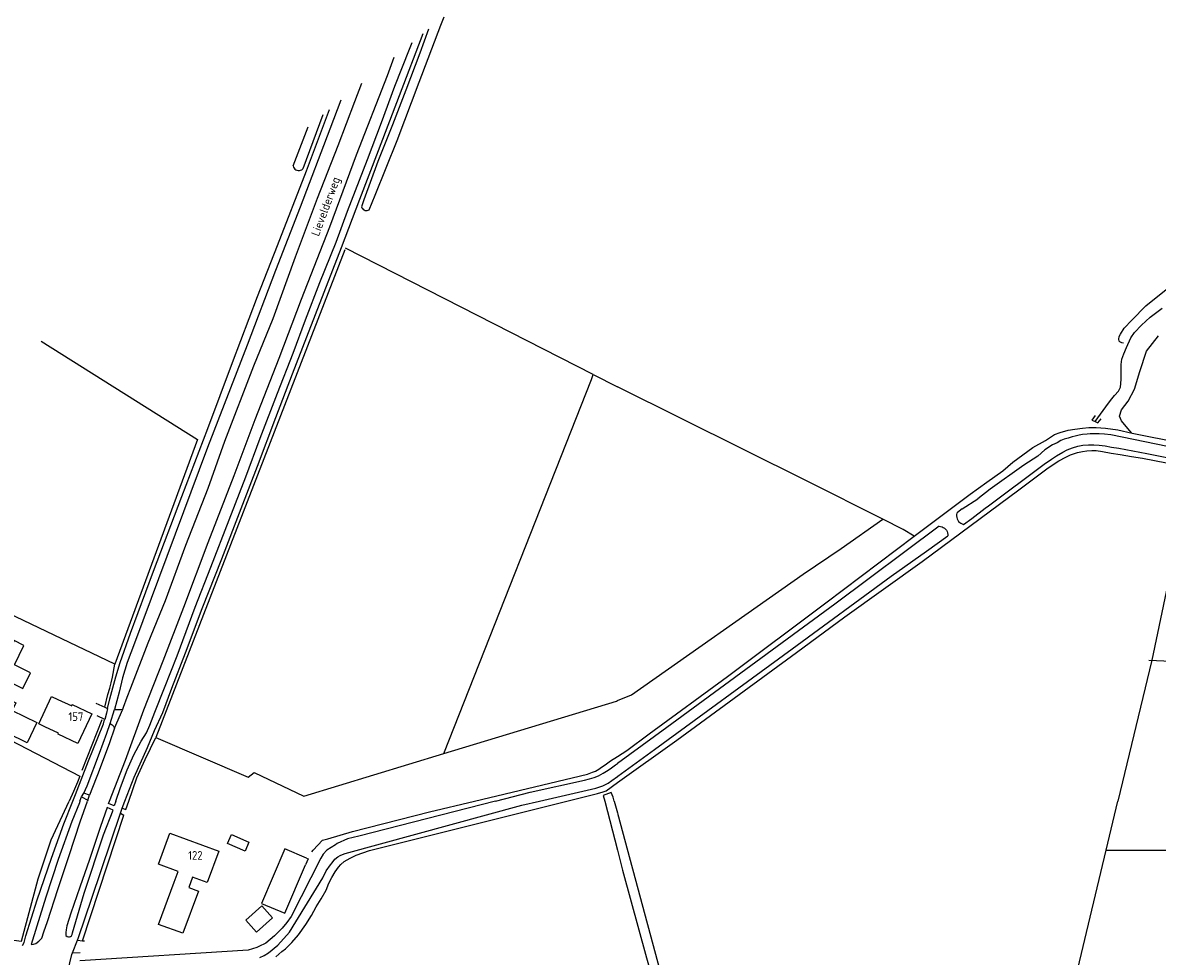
# Model space of a CAD drawing. Header units: metres. Extents: x 226218 to 240385, y 439369 to 449677.
# Tile 334 of 353: x 237828 to 238156, y 447955 to 448226. Entities that reach past the tile are written whole.
import ezdxf

# ---------------------------------------------------------------- set-up
doc = ezdxf.new("R2010")
doc.units = ezdxf.units.M
doc.header["$MEASUREMENT"] = 0
for name, color, linetype in [('DAKRAND', 4, 'Continuous'), ('DAKRAND-BYG', 4, 'Continuous'), ('HEG', 253, 'Continuous'), ('HOOFDGEBOUW', 4, 'Continuous'), ('HUISNUMMER', 253, 'Continuous'), ('INSTEEKSLOOT', 153, 'Continuous'), ('KANTVERH', 253, 'Continuous'), ('MIDSLTGREPPEL', 253, 'Continuous'), ('OVERIGEAFSCH', 253, 'Continuous'), ('OVLIJNOBJ', 253, 'Continuous'), ('RASTER', 253, 'Continuous'), ('STRAATNAAM', 253, 'Continuous')]:
    doc.layers.add(name, color=color, linetype=linetype)
doc.styles.get("Standard").update_dxf_attribs({"font": 'iso.shx'})

msp = doc.modelspace()

# ---------------------------------------------------------------- linework, layer by layer
at = {"layer": 'DAKRAND'}
msp.add_lwpolyline([(237834.04, 448021.55), (237832.33, 448022.37), (237836.03, 448030.36), (237837.8, 448029.5)], dxfattribs=at)
at = {"layer": 'DAKRAND-BYG'}
msp.add_line((237909.9, 447983.48), (237903.57, 447986.17), dxfattribs=at)
for points in [[(237825.13, 448046.55), (237819.84, 448035.81), (237823.1, 448034.2), (237823.39, 448034.79), (237827.7, 448032.67), (237829.94, 448037.21), (237825.24, 448039.52), (237828.01, 448045.13), (237825.13, 448046.55)], [(237828.94, 448016.93), (237817.4, 448022.53), (237821.3, 448030.55), (237825.63, 448028.45), (237824.58, 448026.28), (237831.79, 448022.78), (237828.94, 448016.93)], [(237888.16, 447990.33), (237893.21, 447988.11), (237892.08, 447985.52), (237887.02, 447987.74), (237888.16, 447990.33)], [(237903.57, 447986.17), (237896.86, 447970.39), (237903.61, 447967.51), (237909.57, 447981.51)], [(237909.9, 447983.48), (237910.33, 447983.3), (237909.57, 447981.51)], [(237900.08, 447966.21), (237895.37, 447962.04), (237892.28, 447965.53), (237896.98, 447969.7), (237900.08, 447966.21)]]:
    msp.add_lwpolyline(points, dxfattribs=at)
at = {"layer": 'HEG'}
for p, q in [((237850.56, 448023.53), (237844.74, 448008.87)), ((237857.52, 447997.57), (237858.37, 448000)), ((237844.97, 447959.51), (237856.98, 447995.92))]:
    msp.add_line(p, q, dxfattribs=at)
msp.add_lwpolyline([(237858.37, 448000), (237860.72, 448006.78), (237863.18, 448012.09), (237866.24, 448018.47)], dxfattribs=at)
at = {"layer": 'HOOFDGEBOUW'}
for p, q in [((237867.03, 447964.31), (237871.54, 447976.54)), ((237875.76, 447974.98), (237878.55, 447973.95))]:
    msp.add_line(p, q, dxfattribs=at)
for points in [[(237837.8, 448029.5), (237841.84, 448027.59), (237842.02, 448027.98), (237847.7, 448025.29), (237843.65, 448016.74), (237837.91, 448019.45), (237838.02, 448019.67), (237834.04, 448021.55)], [(237871.54, 447976.54), (237872.69, 447979.65), (237866.95, 447981.77), (237870.27, 447990.75), (237884.48, 447985.51), (237881.14, 447976.45), (237876.88, 447978.02), (237875.76, 447974.98)], [(237878.55, 447973.95), (237874.04, 447961.72), (237867.03, 447964.31)]]:
    msp.add_lwpolyline(points, dxfattribs=at)
at = {"layer": 'INSTEEKSLOOT'}
for p, q in [((237914.62, 448198.87), (237908.79, 448183.19)), ((237905.99, 448184.09), (237910.39, 448195.45)), ((238099.85, 448084.67), (238104.44, 448087.61)), ((238102.66, 448081.89), (238106.55, 448084.95)), ((238100.31, 448080.19), (238102.66, 448081.89)), ((237996.31, 448000), (238000, 447985.81)), ((237999.08, 448000), (238000, 447996.58))]:
    msp.add_line(p, q, dxfattribs=at)
for points in [[(237928.03, 448171.39), (237929.75, 448175.64), (237936.12, 448191.47), (237942.49, 448208.39), (237948.85, 448224.91), (237949.76, 448227.32)], [(237945.28, 448223.69), (237942.71, 448216.75), (237938.69, 448206.02), (237934.78, 448196.02), (237930.52, 448185.33), (237926.5, 448174.26), (237925.82, 448172.24)], [(237905.99, 448184.09), (237906.09, 448183.75), (237906.27, 448183.43), (237906.51, 448183.17), (237906.8, 448182.95), (237907.12, 448182.81), (237907.48, 448182.74), (237907.83, 448182.74), (237908.18, 448182.82), (237908.51, 448182.97), (237908.79, 448183.19)], [(237925.82, 448172.24), (237925.93, 448171.96), (237926.1, 448171.7), (237926.31, 448171.48), (237926.57, 448171.31), (237926.85, 448171.2), (237927.16, 448171.16), (237927.46, 448171.17), (237927.76, 448171.25), (237928.03, 448171.39)], [(238138.43, 448111.75), (238137.45, 448110.44), (238138.37, 448110.02), (238139.15, 448109.66), (238140.19, 448110.78)], [(238201.57, 448094.09), (238146.27, 448105.49), (238143, 448106.19), (238141.13, 448106.33), (238139.58, 448106.43), (238138.1, 448106.48), (238136.98, 448106.42), (238136.08, 448106.36), (238134.76, 448106.24), (238133.82, 448106.05), (238132.66, 448105.77), (238131.76, 448105.55), (238130.6, 448105.21), (238129.47, 448104.86), (238128.43, 448104.48), (238127.37, 448103.88), (238126.08, 448103.21), (238123.88, 448101.77), (238121.77, 448100.02), (238117.77, 448097.37), (238107.96, 448090.45), (238104.44, 448087.61)], [(238127.18, 448100.08), (238129.02, 448101.13), (238130.28, 448101.76), (238131.83, 448102.37), (238133.41, 448102.9), (238134.8, 448103.18), (238136.47, 448103.24), (238138.08, 448103.23), (238139.56, 448103.12), (238141.27, 448102.95), (238143.13, 448102.61), (238145.29, 448102.31), (238153.42, 448100.71), (238192.93, 448092.83), (238222.77, 448086.32), (238253.24, 448080.01), (238271.76, 448076.18), (238274.65, 448075.71), (238276.91, 448075.67)], [(238106.55, 448084.95), (238107.48, 448085.56), (238123.66, 448097.62), (238125.73, 448099.09), (238127.18, 448100.08)], [(238099.85, 448084.67), (238098.52, 448083.62), (238098.34, 448083.49)], [(238098.34, 448083.49), (238098.26, 448083.07), (238098.24, 448082.64), (238098.29, 448082.21), (238098.42, 448081.8), (238098.61, 448081.41), (238098.86, 448081.06), (238099.16, 448080.76), (238099.51, 448080.51), (238099.9, 448080.32), (238100.31, 448080.19)], [(238093.21, 448079.67), (238062.95, 448057.13), (238014.3, 448021.39), (238000, 448010.95)], [(238093.21, 448079.67), (238093.63, 448079.63), (238094.04, 448079.52), (238094.42, 448079.34), (238094.77, 448079.11), (238095.08, 448078.82), (238095.33, 448078.49), (238095.53, 448078.12), (238095.66, 448077.72), (238095.73, 448077.3), (238095.73, 448076.88)], [(238000, 448007.17), (238000.06, 448007.22), (238010.72, 448014.95), (238050.58, 448044.13), (238079.33, 448065.21), (238089.53, 448072.41), (238095.73, 448076.88)], [(237964.61, 448000), (237974.67, 448002.58), (237990.44, 448006.1), (237991.88, 448006.48), (237993.25, 448006.86), (237994.51, 448007.34), (237995.85, 448008.07), (237996.84, 448008.68), (237997.86, 448009.41), (237999.44, 448010.54), (238000, 448010.95)], [(237977.42, 448000), (237993.7, 448003.78), (237995.79, 448004.47), (237997.33, 448005.19), (237998.35, 448005.95), (238000, 448007.17)], [(237999.08, 448000), (237998.77, 448001.15), (237998.2, 448002.51), (237995.88, 448001.66), (237996.31, 448000)], [(237964.61, 448000), (237925.09, 447989.87), (237921.73, 447989.11), (237918.76, 447987.74), (237918.24, 447987.38), (237915.82, 447985.78), (237914.76, 447984.68), (237914.08, 447983.48), (237905.42, 447966.62), (237904.22, 447964.84), (237902.86, 447963.16), (237900.64, 447960.99), (237898.14, 447958.87), (237896.08, 447957.86), (237895.54, 447957.59), (237892.98, 447956.87), (237844.23, 447953.75)], [(237897.64, 447955.24), (237898.87, 447956.1), (237901.53, 447958.29), (237904.98, 447962.07), (237914.6, 447977.8), (237915.63, 447979.79), (237916.82, 447981.57), (237917.3, 447982.15), (237918.05, 447983.22), (237918.97, 447983.84), (237919.62, 447984.21), (237920.34, 447984.56), (237921.13, 447984.83), (237972.28, 447998.81), (237977.42, 448000)], [(238000, 447996.57), (238013.01, 447948.14)], [(238000, 447985.81), (238001.5, 447980.05), (238008.42, 447954.61), (238010.15, 447948.51), (238011.63, 447944.35), (238012.61, 447941.86), (238013.66, 447939.6), (238014.49, 447938.15), (238016.18, 447935.72), (238017.75, 447934.33), (238019.38, 447932.97), (238021.72, 447931.41), (238023.8, 447930.14), (238026.08, 447929.03), (238051.9, 447919.88), (238057.85, 447918.68), (238062.19, 447918.01), (238066.02, 447918.05), (238089.03, 447919.52)], [(237896.37, 447954.69), (237897.64, 447955.24)]]:
    msp.add_lwpolyline(points, dxfattribs=at)
at = {"layer": 'KANTVERH'}
for p, q in [((237852.95, 448022.48), (237854.28, 448026.56)), ((237854.26, 448021.15), (237856.64, 448026.66)), ((237844.71, 448001.24), (237845.33, 448002.3)), ((237846.53, 448000.32), (237847.01, 448001.72)), ((237855.95, 447996.5), (237856.98, 447995.92)), ((237856.5, 447997.94), (237857.52, 447997.57)), ((237842.1, 447956.04), (237844.29, 447956.18))]:
    msp.add_line(p, q, dxfattribs=at)
for points in [[(237854.61, 448000), (237855.97, 448004), (237857.95, 448009.1), (237859.89, 448013.39), (237861.97, 448017.36), (237863.5, 448019.83), (237864.52, 448022.06), (237865.95, 448025.76), (237868.71, 448032.85), (237872.36, 448042.07), (237877.63, 448056.25), (237882.19, 448067.77), (237887.44, 448081.54), (237892.27, 448093.94), (237896.46, 448105.15), (237901.5, 448118.23), (237905.99, 448129.82), (237909.56, 448139.44), (237913.79, 448150.27), (237918.45, 448161.99), (237921.75, 448170.96), (237925.29, 448179.97), (237927.58, 448185.94), (237931.63, 448196.63), (237935.51, 448207.21), (237939.76, 448217.87), (237940.49, 448219.8)], [(237857.28, 448000), (237859.9, 448006.92), (237863.79, 448015.55), (237865.8, 448020.49), (237868.21, 448025.73), (237870.83, 448032.75), (237874.78, 448042.96), (237879.65, 448055.85), (237885.34, 448070.2), (237890.96, 448084.8), (237895.65, 448097.1), (237900.96, 448111.18), (237905.83, 448123.79), (237909.99, 448134.55), (237914.96, 448147.5), (237919.99, 448160.48), (237925.37, 448174.46), (237930.75, 448188.58), (237936.88, 448204.51), (237943.71, 448222.41)], [(237852.78, 448000), (237857.39, 448011.91), (237862.77, 448026.51), (237868.32, 448040.62), (237874.31, 448056.25), (237881.36, 448074.92), (237888.95, 448094.35), (237895.04, 448110.55), (237901.99, 448128.4), (237908.42, 448145.43), (237916.66, 448166.43), (237924.39, 448187.27), (237933.31, 448210.26), (237935.31, 448215.61)], [(237881.39, 448090.73), (237886.26, 448104.3), (237894.63, 448126.13), (237900.18, 448139.9), (237906.65, 448157.72), (237913.08, 448174.71), (237919.04, 448189.99), (237923.88, 448202.77), (237925.95, 448208.04)], [(237919.88, 448203.12), (237916.64, 448194.75), (237908.06, 448172.17), (237900.91, 448153.8), (237892.7, 448132.18), (237881.2, 448102.51), (237860.06, 448045.74), (237857.95, 448040.19), (237856.59, 448035.77), (237855.57, 448031.56), (237854.28, 448026.56), (237854.83, 448026.59), (237855.2, 448026.59), (237855.65, 448026.59), (237856.06, 448026.59), (237856.64, 448026.66), (237856.84, 448027.28), (237857.93, 448030.16), (237859.02, 448032.83), (237864.03, 448045.85), (237869.07, 448058.19), (237874.92, 448074.22), (237881.39, 448090.73)], [(237852.25, 448026.81), (237852.9, 448029.63), (237854.6, 448036.01), (237855.89, 448040.18), (237858.92, 448048.68), (237865.59, 448066.67), (237873.8, 448088.29), (237881.29, 448108.02), (237888.47, 448127.11), (237895.68, 448146.23), (237901.51, 448161.06), (237909.92, 448182.65), (237916.51, 448200.4)], [(237848.83, 448028.39), (237851.41, 448027.2), (237852.25, 448026.81), (237851.95, 448025.52), (237851.4, 448023.66)], [(237842.15, 448000), (237842.9, 448001.92), (237846.74, 448011.68), (237849.43, 448018.4), (237851.04, 448022.41), (237851.3, 448023.3), (237851.4, 448023.66), (237849.22, 448024.7)], [(237854.26, 448021.15), (237852.76, 448016.9), (237849.49, 448008.13), (237848.89, 448006.62), (237847.01, 448001.72), (237845.33, 448002.3), (237846.32, 448004.43), (237849.86, 448013.88), (237852, 448019.74), (237852.95, 448022.48), (237853.6, 448022.14), (237854.08, 448021.59), (237854.26, 448021.15)], [(237827.55, 447958.17), (237828.1, 447959.06), (237828.57, 447960.98), (237831.87, 447971.42), (237835.99, 447983.45), (237839.6, 447993.42), (237842.15, 448000)], [(237844.25, 448000), (237844.07, 447999.52), (237841.85, 447994.11), (237837.94, 447983.11), (237834.37, 447972.22), (237831.72, 447963.79), (237830.12, 447958.45), (237830.73, 447958.58), (237831.49, 447958.79), (237832.34, 447959.41), (237833.16, 447960.27), (237833.81, 447962.15), (237834.86, 447965.17), (237837.82, 447974.42), (237841.12, 447984.28), (237844.28, 447994.01), (237846.42, 448000)], [(237838.95, 447937.33), (237839.46, 447942.79), (237840.14, 447948.06), (237840.71, 447950.77), (237841.9, 447955.53), (237842.1, 447956.04), (237843.49, 447959.69), (237843.81, 447960.53), (237847.69, 447971.94), (237855.95, 447996.5), (237856.5, 447997.94), (237857.28, 448000)], [(237844.25, 448000), (237844.71, 448001.24), (237846.53, 448000.32), (237846.42, 448000)], [(237854.61, 448000), (237854.17, 447998.69), (237852.52, 447999.34), (237852.78, 448000)], [(237853.9, 447997.39), (237852.15, 447998.14), (237850.21, 447992.66), (237847.01, 447983.1), (237844.22, 447975.11), (237841.6, 447967.54), (237840.45, 447963.88), (237840.28, 447962.68), (237840.17, 447961.96), (237840.18, 447961.51), (237840.18, 447961.1), (237840.55, 447960.76), (237840.93, 447960.73), (237841.2, 447960.73), (237841.51, 447960.8), (237841.75, 447961), (237841.96, 447961.35), (237842.06, 447961.83), (237845.42, 447973.3), (237851.07, 447990.23), (237853.9, 447997.39)], [(237843.49, 447959.69), (237844.97, 447959.51), (237845.57, 447959.54)]]:
    msp.add_lwpolyline(points, dxfattribs=at)
at = {"layer": 'MIDSLTGREPPEL'}
msp.add_lwpolyline([(238138.37, 448110.02), (238141.47, 448114.31), (238142.87, 448116.07), (238144.04, 448117.51), (238145.14, 448118.83), (238145.73, 448119.98), (238145.93, 448122.17), (238145.95, 448124.33), (238145.96, 448126.55), (238146.1, 448128.06), (238146.72, 448129.6), (238147.54, 448131.46), (238148.72, 448134.29), (238149.85, 448135.76), (238151.83, 448137.94), (238154.32, 448140.21), (238157.88, 448142.82)], dxfattribs=at)
at = {"layer": 'OVERIGEAFSCH'}
for points in [[(237985.28, 448000), (237994.25, 448002.24), (237995.89, 448002.73), (237996.68, 448003)], [(237900.96, 447954.94), (237902.74, 447956.41), (237903.83, 447957.2), (237905.64, 447959.09), (237907.55, 447961.28), (237909.67, 447964.23), (237911.31, 447966.91), (237912.7, 447969.37), (237914.17, 447971.71), (237915.54, 447974.17), (237916.32, 447976.23), (237917.24, 447977.91), (237918.23, 447979.55), (237919.12, 447980.92), (237919.8, 447981.68), (237920.79, 447982.54), (237922.53, 447983.53), (237924.31, 447984.36), (237928.11, 447985.7), (237985.28, 448000)]]:
    msp.add_lwpolyline(points, dxfattribs=at)
at = {"layer": 'OVLIJNOBJ'}
for points in [[(238146.64, 448132.72), (238146.16, 448132.85), (238145.55, 448133.11), (238145.36, 448133.34), (238145.27, 448133.89), (238145.34, 448134.63), (238145.76, 448135.37), (238146.86, 448137.07), (238149.07, 448139.4), (238153.09, 448143.49), (238162.38, 448150.93)], [(238149.02, 448106.66), (238147.93, 448107.99), (238146.08, 448110.19), (238145.51, 448111.61), (238146.04, 448113.38), (238147.95, 448115.94), (238149.81, 448119.34), (238151.39, 448124.51), (238153.29, 448130.36), (238156.73, 448134.81)], [(237851.41, 448027.2), (237852.35, 448030.9), (237852.9, 448032.75), (237853.3, 448034.33), (237853.64, 448035.97), (237854.35, 448039.67)]]:
    msp.add_lwpolyline(points, dxfattribs=at)
at = {"layer": 'RASTER'}
for p, q in [((237992.99, 448123.6), (238000, 448120.1)), ((237996.68, 448003), (238000, 448005.37)), ((238141.63, 447985.84), (238166.29, 447985.78))]:
    msp.add_line(p, q, dxfattribs=at)
for points in [[(237920.99, 448159.73), (237866.24, 448018.47), (237892.97, 448006.95), (237894.68, 448008.26), (237909.11, 448001.48), (237949.64, 448013.79), (237992.48, 448122.19), (237992.99, 448123.6), (237921.23, 448160.28)], [(237833.04, 448133.27), (237878.28, 448104.83), (237854.35, 448039.67), (237816.83, 448057.59)], [(238000, 448012.94), (238002.68, 448014.65), (238009.21, 448019.49), (238031.84, 448036.08), (238060.34, 448057.5), (238086, 448076.8), (238082.79, 448078.74), (238076.86, 448081.71), (238054.92, 448092.68), (238000, 448120.1)], [(238086, 448076.8), (238102.19, 448088.97), (238106.98, 448092.48), (238111.64, 448095.77), (238114.55, 448098.2), (238120.34, 448102.5), (238123.99, 448104.51), (238126.64, 448106.29), (238128.32, 448106.8), (238130.61, 448107.49), (238132.51, 448107.77), (238134.73, 448108.08), (238136.54, 448108.26), (238138.73, 448108.28), (238141.4, 448108.1), (238145.03, 448107.62), (238149.18, 448106.66), (238204.61, 448095.61), (238251.67, 448085.39)], [(238000, 448005.37), (238017.15, 448017.63), (238051.92, 448043.11), (238065.9, 448053.41), (238088.26, 448069.49), (238116.27, 448090.17), (238124.78, 448096.55), (238127.91, 448098.59), (238129.88, 448099.64), (238131.24, 448100.34), (238133.27, 448101), (238134.79, 448101.35), (238136.04, 448101.53), (238137.43, 448101.59), (238138.75, 448101.58), (238140.52, 448101.34), (238143.02, 448100.81), (238145.63, 448100.41), (238148.91, 448099.84), (238152.13, 448099.4), (238166.5, 448096.56), (238154.8, 448040.83), (238145.02, 448000)], [(238000, 448029.13), (238004.05, 448030.85), (238053.79, 448065.81), (238064.86, 448073.19), (238076.86, 448081.71)], [(238154, 448040.83), (238265.67, 448035.92), (238409.29, 448048.34)], [(237800.93, 448029.68), (237844.25, 448007.26), (237843.53, 448005.55), (237842.38, 448002.77), (237841.14, 448000)], [(237949.64, 448013.79), (237999.67, 448028.99), (238000, 448029.13)], [(237958.59, 448000), (237991.29, 448007.82), (237992.8, 448008.4), (237993.62, 448008.71), (237994.61, 448009.3), (237995.33, 448009.81), (237996.42, 448010.53), (237998, 448011.67), (238000, 448012.94)], [(237766.8, 447967.38), (237827.27, 447959.43), (237832.17, 447977.45), (237835.87, 447988.79), (237840.47, 447998.52), (237841.14, 448000)], [(237911.42, 447985.29), (237911.78, 447985.77), (237914.55, 447988.69), (237916.05, 447989.13), (237923.17, 447991.17), (237945.48, 447996.87), (237958.59, 448000)], [(238127.34, 447926.21), (238128.73, 447931.97), (238141.63, 447985.84), (238145.02, 448000)]]:
    msp.add_lwpolyline(points, dxfattribs=at)

# ---------------------------------------------------------------- texts
at = {"layer": 'HUISNUMMER'}
for s, p in [('157', (237840.89, 448023.24)), ('122', (237875.59, 447983.04))]:
    msp.add_text(s, height=2.5, dxfattribs=at).set_placement(p)
at = {"layer": 'STRAATNAAM'}
msp.add_text('Lievelderweg', height=2.5, rotation=69.6789, dxfattribs=at).set_placement((237913.45, 448163.51))

doc.saveas('drawing.dxf')
